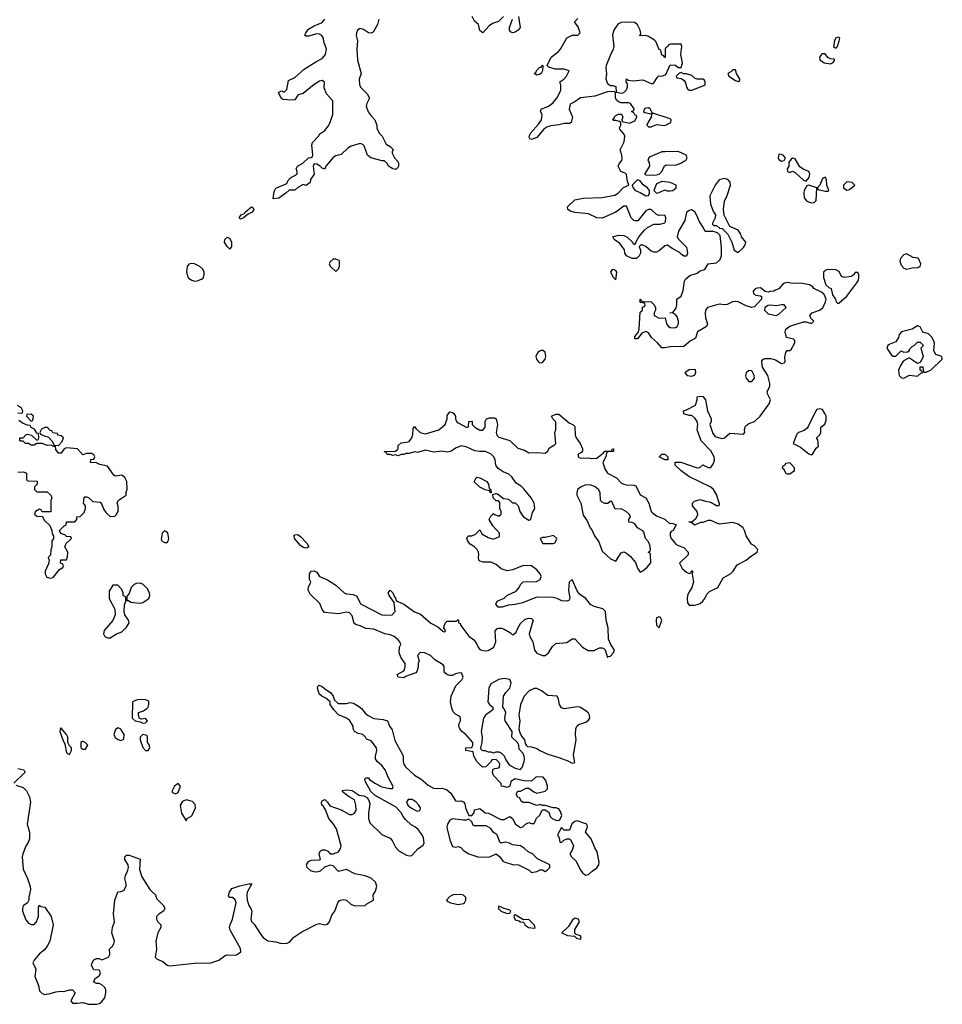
# Model space of a CAD drawing. Header units: inches. Extents: x 2601469 to 2753575, y 449403 to 582909.
# Tile 279 of 350: x 2689025 to 2695812, y 520484 to 527726. Entities that reach past the tile are written whole.
import ezdxf

# ---------------------------------------------------------------- set-up
doc = ezdxf.new("R2010")
doc.units = ezdxf.units.IN
doc.header["$MEASUREMENT"] = 0
doc.layers.add('C6582', color=7, linetype='Continuous')
doc.layers.add('C6592', color=7, linetype='Continuous')

msp = doc.modelspace()

# ---------------------------------------------------------------- linework, layer by layer
at = {"layer": 'C6582', "color": 4}
for points, elevation in [([(2689010, 524831.3), (2689046, 524834), (2689048, 524850), (2689038, 524870), (2689008.9, 524888.9)], 8), ([(2689010, 524398), (2689050, 524402), (2689070, 524394), (2689074, 524390), (2689074, 524350), (2689078, 524338), (2689090, 524334), (2689152.7, 524332.7), (2689154, 524310), (2689134, 524290), (2689134, 524270), (2689150, 524254), (2689227.3, 524252.7), (2689254, 524230), (2689262, 524210), (2689254, 524190), (2689252.7, 524107.3), (2689190, 524106), (2689182, 524122), (2689170, 524126), (2689142, 524110), (2689134, 524090), (2689150, 524074), (2689192, 524072), (2689205.4, 524045.4), (2689245.4, 524005.4), (2689262, 523970), (2689263.6, 523943.6), (2689274, 523930), (2689274, 523910), (2689262, 523890), (2689262, 523850), (2689252.7, 523827.3), (2689251.6, 523788.4), (2689234, 523770), (2689242, 523750), (2689236.9, 523723.1), (2689212, 523670), (2689212, 523650), (2689225.4, 523625.4), (2689250, 523618), (2689270, 523624.7), (2689316.4, 523683.6), (2689342, 523698), (2689346, 523710), (2689342, 523722), (2689326, 523730), (2689327.3, 523752.7), (2689370, 523754), (2689376.4, 523776.4), (2689378, 523810), (2689358, 523850), (2689367.3, 523872.7), (2689406, 523910), (2689402, 523922), (2689370, 523926), (2689356.4, 523936.4), (2689327.3, 523947.3), (2689318, 523970), (2689350, 524002), (2689366, 524010), (2689370, 524034), (2689430, 524034), (2689446, 524050), (2689446, 524070), (2689470, 524072), (2689498, 524102), (2689508.7, 524130), (2689508.7, 524150), (2689495.3, 524170), (2689498, 524210), (2689504, 524216), (2689516.9, 524216.9), (2689530, 524212), (2689563.6, 524183.6), (2689617.3, 524177.3), (2689626.4, 524166.4), (2689643.5, 524123.5), (2689659.8, 524099.8), (2689690, 524071.3), (2689724.7, 524075.3), (2689735.5, 524084.5), (2689748.7, 524110), (2689748.7, 524150), (2689742, 524170), (2689748.7, 524190), (2689808.7, 524230), (2689809, 524250), (2689816.5, 524276.5), (2689814, 524330), (2689798.9, 524358.9), (2689776, 524376), (2689730, 524368.7), (2689716.4, 524376.4), (2689670, 524442), (2689615.3, 524455.3), (2689590, 524468), (2689546, 524470), (2689547.3, 524492.7), (2689570, 524494), (2689578, 524510), (2689570, 524526), (2689556.4, 524536.4), (2689516.4, 524536.4), (2689490, 524526), (2689448.9, 524568.9), (2689370, 524578), (2689351, 524569), (2689330, 524538), (2689310, 524538), (2689290, 524566), (2689287.3, 524587.3), (2689272.7, 524587.3), (2689256.4, 524596.4), (2689230, 524595.3), (2689190, 524608.7), (2689151.6, 524608.4), (2689130, 524598), (2689110, 524598), (2689090, 524608), (2689068.4, 524608.4), (2689050, 524626), (2689030, 524626), (2689026, 524630), (2689026, 524650), (2689050, 524652), (2689070, 524672), (2689083.1, 524676.9), (2689111.3, 524671.3), (2689150, 524634), (2689162, 524638), (2689166, 524650), (2689162, 524682), (2689150, 524686), (2689134.6, 524714.6), (2689110, 524728), (2689102, 524742), (2689083.1, 524743.1), (2689050, 524755.3), (2689017.2, 524777.2)], 8), ([(2689010, 522218), (2689054, 522210), (2689059.6, 522199.6), (2689062, 522190), (2688982, 522110)], 4), ([(2688996.9, 522096.9), (2689050, 522078), (2689075.1, 522055.1), (2689097.3, 522010), (2689104.9, 521970), (2689079.3, 521810), (2689097.1, 521750), (2689098, 521702), (2689086.6, 521673.4), (2689070, 521648.7), (2689046.7, 521590), (2689043.1, 521570), (2689050, 521478), (2689082.4, 521410), (2689102, 521350), (2689104, 521330), (2689092, 521272), (2689092, 521250), (2689082, 521230), (2689050.7, 521209.3), (2689045.5, 521190), (2689046.4, 521170), (2689070, 521104.7), (2689090, 521082), (2689110, 521072), (2689130, 521072), (2689148.9, 521091.1), (2689162, 521130), (2689163.1, 521196.9), (2689167.3, 521212.7), (2689183.6, 521203.6), (2689210, 521198), (2689256, 521130), (2689270.8, 521070), (2689246, 520950), (2689230, 520918), (2689210, 520888), (2689167.1, 520852.9), (2689132, 520810), (2689122, 520790), (2689143.6, 520743.6), (2689136, 520690), (2689163.5, 520623.5), (2689170, 520584.7), (2689190, 520564.7), (2689210, 520556), (2689250, 520562.8), (2689290, 520576), (2689330, 520581), (2689350, 520578), (2689390, 520591.3), (2689414, 520590), (2689432, 520570), (2689402, 520510), (2689412.7, 520492.7), (2689450, 520492), (2689490, 520498), (2689530, 520484.4), (2689590, 520485), (2689611.3, 520490), (2689630, 520504.9), (2689650, 520530.8), (2689659.6, 520570), (2689659.3, 520590), (2689650, 520608.7), (2689630, 520628.7), (2689610, 520638), (2689590, 520638), (2689568, 520650), (2689583.1, 520676.9), (2689610, 520694), (2689618, 520710), (2689615.3, 520730), (2689610, 520735.3), (2689570, 520738), (2689554, 520770), (2689554.6, 520785.4), (2689570, 520812), (2689590, 520822), (2689610, 520822), (2689630, 520812), (2689678, 520830), (2689688, 520850), (2689686, 520890), (2689708.4, 520911.6), (2689718, 520930), (2689722, 520950), (2689702, 521010), (2689708, 521050), (2689722, 521090), (2689715.3, 521150), (2689724, 521250), (2689747.3, 521312.7), (2689770, 521314), (2689790, 521322), (2689807.3, 521352.7), (2689808, 521370), (2689799, 521410), (2689802, 521430), (2689821.2, 521470), (2689824, 521490), (2689822, 521510), (2689798, 521550), (2689798, 521570), (2689810, 521582), (2689830, 521582), (2689910, 521552), (2689904.9, 521475.1), (2689922.5, 521422.5), (2689981, 521330), (2690000, 521312.6)], 4)]:
    msp.add_lwpolyline(points, dxfattribs=dict(at, elevation=elevation))
at = {"layer": 'C6582', "color": 4, "elevation": 8}
for points in [[(2689110, 524826), (2689078, 524822), (2689074, 524810), (2689110, 524774), (2689122, 524778), (2689126, 524810)], [(2689230, 524728), (2689210, 524728), (2689185.4, 524714.6), (2689174, 524690), (2689178, 524678), (2689204.7, 524664.7), (2689236, 524656), (2689262, 524630), (2689278, 524598), (2689310, 524594), (2689336.4, 524623.6), (2689346, 524650), (2689330, 524666), (2689306, 524670), (2689302, 524682), (2689268.4, 524688.4), (2689262, 524702), (2689250, 524706)], [(2689747.3, 523567.3), (2689710, 523566), (2689683.6, 523523.6), (2689682, 523470), (2689724.7, 523390), (2689726, 523350), (2689710, 523308), (2689646.4, 523233.6), (2689642, 523210), (2689652, 523190), (2689670, 523181), (2689690, 523181), (2689738, 523210), (2689776, 523224), (2689810, 523258), (2689829, 523290), (2689824, 523310), (2689797.2, 523350), (2689793.2, 523370), (2689796.4, 523423.6), (2689806, 523450), (2689806, 523470), (2689802, 523482), (2689786, 523490), (2689786, 523510), (2689776.4, 523536.4)], [(2689910, 523582.7), (2689881.4, 523578.6), (2689867.3, 523572.7), (2689844.7, 523550), (2689830, 523506), (2689812.7, 523487.3), (2689814, 523454), (2689826, 523454), (2689842.8, 523442.8), (2689859.8, 523439.8), (2689910, 523434.8), (2689930, 523440.7), (2689974, 523470), (2689982.7, 523490), (2689979.3, 523510), (2689961.6, 523541.6), (2689930, 523574)], [(2689910, 522725.2), (2689890, 522724), (2689854, 522710), (2689852, 522590), (2689874, 522570), (2689910, 522562), (2689930, 522552), (2689950, 522554), (2689966, 522570), (2689950, 522586), (2689922, 522582), (2689907.3, 522587.3), (2689898, 522610), (2689898, 522630), (2689936.5, 522643.5), (2689960.2, 522659.8), (2689969, 522670), (2689975.3, 522690), (2689973.6, 522713.6), (2689950, 522724)], [(2689330, 522515.3), (2689325.4, 522514.6), (2689321, 522490), (2689341, 522430), (2689358, 522398), (2689370, 522334), (2689390, 522322), (2689406, 522350), (2689406, 522370), (2689390, 522386), (2689378, 522410), (2689378, 522450), (2689368.7, 522470)], [(2689750, 522518), (2689730, 522506), (2689718, 522470), (2689726.8, 522446.8), (2689750, 522431.3), (2689770, 522424.7), (2689790, 522434), (2689794, 522470), (2689770, 522508.7)], [(2689930, 522468), (2689912, 522450), (2689912, 522430), (2689930, 522374), (2689950, 522352), (2689970, 522352), (2689982, 522370), (2689976.4, 522396.4), (2689966, 522410), (2689966, 522450), (2689962, 522462)], [(2689490, 522418), (2689483.6, 522416.4), (2689474, 522410), (2689474, 522370), (2689490, 522362), (2689510, 522362), (2689526, 522390), (2689506, 522410)]]:
    msp.add_lwpolyline(points, close=True, dxfattribs=at)
at = {"layer": 'C6592', "color": 4, "elevation": 4}
for points in [[(2690000, 521312.6), (2690024.7, 521290), (2690030, 521262), (2690082, 521210), (2690092, 521190), (2690082, 521170), (2690050, 521148.7), (2690031.3, 521130), (2690031.3, 521110), (2690042, 521090), (2690062, 521070), (2690062, 521050), (2690042, 521010), (2690026.8, 520950), (2690031, 520890), (2690021, 520830), (2690036.3, 520816.3), (2690078.4, 520798.4), (2690110, 520772), (2690130, 520766.7), (2690310, 520787), (2690430, 520788.9), (2690490, 520808.7), (2690537, 520843), (2690552.2, 520847.8), (2690610, 520846), (2690623.7, 520850), (2690651.8, 520870), (2690650, 520895.3), (2690572.7, 521030), (2690569.2, 521050), (2690572, 521070), (2690590, 521111.3), (2690618.4, 521230), (2690610, 521253.2), (2690590, 521269.2), (2690566, 521270), (2690562, 521282), (2690569, 521310), (2690584.5, 521335.5), (2690643.2, 521356.8), (2690711, 521371), (2690732, 521370), (2690698.8, 521310), (2690694.8, 521290), (2690698.8, 521250), (2690710, 521212), (2690726, 521190), (2690732, 521170), (2690726, 521110), (2690730, 521094), (2690750, 521074), (2690798, 520998), (2690815.3, 520975.3), (2690850, 520951.3), (2690910, 520944), (2690950, 520930.7), (2690990, 520933), (2691010, 520940.4), (2691042.7, 520977.3), (2691101.4, 521018.6), (2691210, 521074.8), (2691230, 521078.8), (2691268.8, 521068.8), (2691290, 521074), (2691303.7, 521090), (2691320.9, 521139.1), (2691344, 521170), (2691366, 521230), (2691375.3, 521244.7), (2691386, 521250), (2691410, 521256), (2691430, 521251.3), (2691461.4, 521221.4), (2691490, 521207.7), (2691566, 521210), (2691577.5, 521222.5), (2691628, 521250), (2691626, 521290), (2691643.1, 521316.9), (2691652.9, 521352.9), (2691642, 521382), (2691610, 521412.7), (2691566, 521430), (2691490, 521444), (2691430, 521475.3), (2691370, 521462), (2691330, 521502), (2691310, 521509), (2691267.3, 521492.7), (2691235.9, 521464.1), (2691210, 521456), (2691190, 521458), (2691167, 521467), (2691139, 521490), (2691134, 521510), (2691150, 521534.8), (2691170, 521544), (2691230, 521546), (2691238, 521550), (2691229, 521590), (2691235.3, 521610), (2691250, 521621), (2691270, 521621), (2691290.6, 521610.6), (2691310, 521591.3), (2691330, 521591.3), (2691370, 521606), (2691384, 521630), (2691388.7, 521650), (2691355.5, 521775.5), (2691334, 521810), (2691299, 521850), (2691275.3, 521915.3), (2691260.4, 521940.4), (2691248, 521950), (2691244, 521970), (2691250, 521982), (2691270, 521992), (2691290, 521972), (2691305.4, 521945.4), (2691390, 521914.8), (2691450, 521881), (2691470, 521881), (2691488, 521890), (2691499, 521910), (2691497.2, 521950), (2691489, 521989), (2691448.7, 522010), (2691422, 522030), (2691398, 522050), (2691402, 522058), (2691430, 522061), (2691470, 522056), (2691522.8, 522022.8), (2691557.3, 522017.3), (2691582.8, 522002.8), (2691596.8, 521976.8), (2691599.8, 521959.8), (2691590.6, 521890), (2691590.6, 521850), (2691599.9, 521819.9), (2691690, 521733.4), (2691750, 521707.3), (2691764.9, 521690), (2691790, 521641), (2691813.2, 521613.2), (2691870, 521581), (2691890, 521576), (2691910, 521578), (2691955.3, 521630), (2691990, 521651.3), (2692001.2, 521670), (2691994.5, 521710), (2691986, 521730), (2691955.1, 521770), (2691932.3, 521790), (2691904.9, 521804.9), (2691864.2, 521844.2), (2691845.4, 521865.4), (2691831.5, 521891.5), (2691793.3, 521933.3), (2691640.9, 522020.9), (2691609.1, 522049.1), (2691565.6, 522125.6), (2691564, 522136), (2691569.2, 522150.8), (2691590, 522150.8), (2691598.8, 522138.8), (2691638, 522110), (2691690, 522084), (2691748.9, 522071.1), (2691768.4, 522071.6), (2691773.2, 522086.8), (2691737, 522150), (2691712.7, 522210), (2691690, 522241.2), (2691654, 522270), (2691642, 522290), (2691642, 522310), (2691652.7, 522350), (2691648.7, 522370), (2691610, 522422), (2691575.3, 522435.3), (2691568, 522450), (2691550, 522468), (2691515.3, 522475.3), (2691488.7, 522490), (2691478, 522510), (2691479, 522530), (2691450, 522573.2), (2691430, 522589.2), (2691370, 522614), (2691335.3, 522650), (2691309, 522690), (2691308, 522710), (2691276, 522736), (2691248, 522750), (2691229.1, 522769.1), (2691215.3, 522810), (2691218, 522822), (2691228.9, 522831.1), (2691250, 522822), (2691266, 522806), (2691314.4, 522774.4), (2691331.3, 522750), (2691341, 522721), (2691362, 522702), (2691370, 522698), (2691430, 522698), (2691455.3, 522704.7), (2691479.8, 522699.8), (2691518.4, 522678.4), (2691539.5, 522659.5), (2691565.3, 522625.3), (2691588.4, 522608.4), (2691630, 522587.3), (2691699.1, 522579.1), (2691731.3, 522570), (2691746, 522530), (2691764, 522504), (2691783.9, 522423.9), (2691842, 522322), (2691846.4, 522306.4), (2691845.5, 522270), (2691850.7, 522250), (2691863, 522230), (2691930, 522170.5), (2691979.5, 522139.5), (2692030, 522097.3), (2692070, 522074.8), (2692090, 522070.8), (2692130, 522074.8), (2692165.2, 522065.2), (2692196.8, 522036.8), (2692230, 521982), (2692250, 521978), (2692270, 521982), (2692290, 521974), (2692299.6, 521959.6), (2692304.7, 521930), (2692330, 521874), (2692350, 521874), (2692367.3, 521892.7), (2692370, 521914), (2692410, 521924.7), (2692450, 521892), (2692474, 521890), (2692563.6, 521843.6), (2692590, 521844.7), (2692630, 521864.7), (2692651.1, 521851.1), (2692672, 521810), (2692710, 521784.7), (2692726, 521790), (2692746, 521810), (2692770, 521822), (2692790, 521814), (2692810, 521814), (2692826, 521854), (2692850, 521874), (2692870, 521914), (2692890, 521914), (2692916.9, 521896.9), (2692926.4, 521866.4), (2692942, 521850), (2692970, 521838.8), (2692990, 521836), (2692998.6, 521841.4), (2693014, 521874), (2693003.2, 521903.2), (2692990, 521922), (2692970, 521928.7), (2692948.7, 521928.7), (2692894, 521946), (2692870, 521946), (2692853.6, 521953.6), (2692830, 521946), (2692770, 521969), (2692728.7, 521968.7), (2692716.4, 521976.4), (2692702, 522002), (2692690, 522008.7), (2692678, 522030), (2692688.4, 522051.6), (2692710, 522052), (2692750, 522074), (2692770, 522074), (2692806.4, 522046.4), (2692830, 522038), (2692890, 522052), (2692908, 522070), (2692908.7, 522090), (2692895.3, 522130), (2692875.3, 522155.3), (2692823.6, 522156.4), (2692790, 522126), (2692732.7, 522127.3), (2692670, 522142), (2692638, 522122), (2692631.6, 522088.4), (2692610, 522078), (2692587.3, 522087.3), (2692570, 522088), (2692568, 522108), (2692510, 522168), (2692502, 522190), (2692507.3, 522212.7), (2692520.4, 522219.6), (2692550, 522224.7), (2692555.3, 522230), (2692558, 522250), (2692550, 522266), (2692530, 522286), (2692498, 522282), (2692494, 522270), (2692454, 522230), (2692430, 522228), (2692388, 522270), (2692366, 522310), (2692362, 522342), (2692306, 522350), (2692306, 522370), (2692350, 522374), (2692358, 522390), (2692358, 522410), (2692308, 522470), (2692278, 522490), (2692262, 522510), (2692255.3, 522530), (2692258, 522550), (2692268, 522570), (2692267.3, 522587.3), (2692262, 522602), (2692230, 522618), (2692214.6, 522634.6), (2692203.1, 522663.1), (2692194, 522710), (2692199, 522750), (2692234, 522826), (2692278, 522870), (2692288, 522890), (2692276.5, 522916.5), (2692270, 522922), (2692250, 522919), (2692230, 522914), (2692210, 522902), (2692190, 522902), (2692166, 522910), (2692148.4, 522928.4), (2692148.4, 522968.4), (2692140.4, 522980.4), (2692079, 523019), (2692048, 523050), (2692006, 523070), (2691970, 523072.7), (2691952, 523050), (2691964.7, 523010), (2691956, 522990), (2691955.3, 522964.7), (2691947.1, 522932.9), (2691938.5, 522921.5), (2691863.5, 522896.5), (2691850, 522886), (2691808, 522890), (2691802, 522910), (2691850, 522938), (2691855.5, 522944.5), (2691861.2, 522970), (2691861.2, 522990), (2691832, 523032), (2691817.2, 523070), (2691819, 523110), (2691828.7, 523130), (2691821.2, 523150), (2691810, 523164), (2691779, 523190), (2691750, 523202.7), (2691710, 523209), (2691630, 523243.7), (2691570, 523249), (2691530, 523269.2), (2691497.2, 523277.2), (2691485.6, 523285.6), (2691470, 523342), (2691450, 523362.7), (2691430, 523369.2), (2691370, 523356), (2691266.3, 523366.3), (2691249.2, 523389.2), (2691232.7, 523432.7), (2691162, 523502), (2691148, 523530), (2691148.4, 523551.6), (2691166, 523590), (2691158, 523610), (2691158, 523650), (2691168, 523670), (2691190, 523672), (2691210, 523662), (2691231, 523631), (2691290, 523606), (2691350, 523566), (2691412, 523510), (2691430, 523502.8), (2691478, 523498), (2691505.4, 523485.4), (2691532, 523430), (2691690, 523348.2), (2691710, 523345.5), (2691766, 523350), (2691787.3, 523372.7), (2691779, 523439), (2691742, 523490), (2691735.3, 523510), (2691750, 523531.3), (2691770, 523512), (2691781, 523481), (2691790, 523472), (2691795.3, 523455.3), (2691806, 523446), (2691850, 523427.3), (2691930, 523370.6), (2691974, 523354), (2692050, 523286.8), (2692099.8, 523259.8), (2692134, 523234), (2692134, 523230), (2692150, 523224.7), (2692158, 523230), (2692150, 523246), (2692146, 523246), (2692147.3, 523267.3), (2692158, 523290), (2692170, 523302), (2692238, 523302), (2692250, 523314), (2692254, 523310), (2692254, 523290), (2692264.7, 523284.7), (2692271.3, 523270), (2692330, 523192), (2692364.9, 523164.9), (2692383.5, 523143.5), (2692397.3, 523110), (2692410, 523094.8), (2692422, 523090), (2692450, 523084), (2692470, 523087.3), (2692514, 523110), (2692528.7, 523150), (2692522, 523230), (2692534.6, 523245.4), (2692549.1, 523250.9), (2692570, 523251), (2692590, 523244.7), (2692636, 523216), (2692650, 523202), (2692656.4, 523203.6), (2692678, 523222), (2692689.1, 523250.9), (2692710, 523284.7), (2692743.2, 523316.8), (2692770, 523324.7), (2692790, 523322), (2692802, 523310), (2692774, 523210), (2692777.3, 523190), (2692798.8, 523150), (2692811, 523090), (2692830, 523066.8), (2692870, 523051), (2692890, 523051), (2692914, 523070), (2692944.8, 523115.2), (2692970, 523138), (2693050, 523146), (2693090, 523171.3), (2693110, 523171.3), (2693164.7, 523110), (2693207.5, 523087.5), (2693250, 523086), (2693290, 523106), (2693310, 523106), (2693321, 523101), (2693331, 523091), (2693350, 523034), (2693356.4, 523043.6), (2693370, 523046), (2693390, 523067.7), (2693401.2, 523090), (2693373.2, 523130), (2693357.2, 523170), (2693352.9, 523252.9), (2693339, 523310), (2693334.2, 523374.2), (2693314.2, 523394.2), (2693250, 523409.2), (2693224.1, 523424.1), (2693189, 523470), (2693142, 523502), (2693125.6, 523525.6), (2693090, 523608), (2693067.3, 523590), (2693062, 523530), (2693071.3, 523470), (2693064.7, 523455.3), (2693051.1, 523448.9), (2693012.9, 523452.9), (2692978, 523470), (2692950, 523476), (2692830, 523479), (2692723.5, 523436.5), (2692670, 523424), (2692620.7, 523419.3), (2692575.3, 523404.7), (2692545.2, 523405.2), (2692527.3, 523427.3), (2692538, 523450), (2692590, 523471.3), (2692608.7, 523490), (2692676.1, 523523.9), (2692699.3, 523550), (2692710, 523572), (2692729.2, 523590.8), (2692826.3, 523593.7), (2692854, 523610), (2692862, 523630), (2692853.2, 523650), (2692830, 523679), (2692789.3, 523709.3), (2692730, 523712), (2692650, 523679.3), (2692610, 523672.7), (2692566.3, 523686.3), (2692530, 523718), (2692490, 523737.2), (2692436.5, 523736.5), (2692410, 523744), (2692402, 523750), (2692399, 523770), (2692402.7, 523790), (2692399.3, 523810), (2692390, 523828.7), (2692370, 523849), (2692339, 523870), (2692321.2, 523890), (2692315.3, 523910), (2692318, 523922), (2692326, 523930), (2692350, 523931), (2692378, 523942), (2692410, 523974), (2692425.4, 523945.4), (2692470, 523918), (2692510, 523906), (2692555.3, 523924.7), (2692555.3, 523950), (2692504.7, 524004.7), (2692478, 524050), (2692490, 524074), (2692510, 524094), (2692523.6, 524083.6), (2692550, 524074), (2692566, 524090), (2692566, 524110), (2692558, 524130), (2692556.4, 524176.4), (2692547.3, 524187.3), (2692530, 524188), (2692508, 524210), (2692506, 524234), (2692530, 524242), (2692539.6, 524239.6), (2692583.6, 524203.6), (2692619.6, 524199.6), (2692650, 524174), (2692670, 524172), (2692690.9, 524150.9), (2692704.7, 524110), (2692722, 524082), (2692732, 524070), (2692770, 524044.7), (2692786, 524050), (2692798, 524102), (2692815.3, 524130), (2692808.7, 524170), (2692788, 524210), (2692734.8, 524274.8), (2692714.2, 524294.2), (2692678, 524318), (2692644.8, 524364.8), (2692622.5, 524382.5), (2692580.9, 524400.9), (2692545.6, 524425.6), (2692528.7, 524450), (2692522, 524490), (2692514, 524510), (2692494, 524530), (2692451.5, 524551.5), (2692410, 524549.3), (2692374.2, 524554.2), (2692310, 524585.2), (2692272.3, 524592.3), (2692230, 524576), (2692204.9, 524555.1), (2692190.6, 524549.4), (2692170, 524546.6), (2692130, 524552.7), (2692070, 524545.2), (2692010, 524559), (2691950, 524542), (2691930, 524548), (2691890, 524535.3), (2691864.7, 524535.3), (2691851.1, 524528.9), (2691830, 524528), (2691810, 524518), (2691790, 524526), (2691770, 524522), (2691750, 524528.7), (2691728.9, 524528.9), (2691722, 524542), (2691706, 524550), (2691790, 524552), (2691808, 524570), (2691810, 524594), (2691830, 524614), (2691870, 524618), (2691890, 524624.7), (2691909.1, 524650.9), (2691916.4, 524676.4), (2691920.4, 524719.6), (2691930, 524734), (2691939.6, 524719.6), (2691971.1, 524691.1), (2692010, 524681), (2692108, 524710), (2692155.3, 524750), (2692168.4, 524791.6), (2692170, 524814), (2692190, 524842), (2692210, 524838), (2692218, 524830), (2692231, 524810), (2692231.3, 524790), (2692238, 524770), (2692250, 524761), (2692314, 524726), (2692327.3, 524732.7), (2692329.1, 524770.9), (2692350, 524774), (2692354, 524770), (2692354, 524750), (2692372, 524730), (2692410, 524706.8), (2692432.3, 524707.7), (2692448.7, 524730), (2692448.7, 524770), (2692458, 524790), (2692482, 524798), (2692518.8, 524798.8), (2692530.9, 524790.9), (2692538.8, 524750), (2692531, 524690), (2692536, 524670), (2692550, 524656), (2692630, 524631), (2692690, 524576), (2692739.1, 524559.1), (2692770, 524541), (2692830, 524542.8), (2692890, 524538), (2692908, 524550), (2692923.1, 524576.9), (2692960.4, 524599.6), (2692968, 524610), (2692962, 524690), (2692968.7, 524710), (2692968.4, 524768.4), (2692948, 524790), (2692938, 524810), (2692970, 524824.7), (2692990, 524824.7), (2693070, 524758), (2693094, 524750), (2693110, 524734), (2693111.3, 524670), (2693118, 524650), (2693147.3, 524610), (2693166, 524570), (2693164.7, 524555.3), (2693156.9, 524543.1), (2693134, 524530), (2693134, 524510), (2693150, 524502), (2693210, 524504.7), (2693230, 524498), (2693270, 524501), (2693320.4, 524539.6), (2693330, 524554), (2693370, 524554), (2693382, 524558), (2693386, 524570), (2693394, 524570), (2693394, 524550), (2693352.7, 524547.3), (2693342, 524538), (2693338, 524510), (2693316, 524470), (2693330, 524422), (2693350, 524391.3), (2693415.5, 524355.5), (2693450, 524321), (2693470, 524311), (2693490, 524304.7), (2693543.6, 524303.6), (2693556.9, 524296.9), (2693590, 524232), (2693632, 524210), (2693652, 524170), (2693671.3, 524110), (2693679.8, 524099.8), (2693710, 524078), (2693770, 524052), (2693803.6, 524023.6), (2693830, 524022), (2693854, 524010), (2693832, 523970), (2693818, 523962), (2693811.3, 523950), (2693811.3, 523930), (2693818, 523910), (2693852, 523870), (2693870, 523858), (2693910, 523844.7), (2693942, 523810), (2693942, 523790), (2693878, 523730), (2693898, 523690), (2693930, 523662), (2693950, 523654), (2693962, 523658), (2693970, 523674), (2693974, 523670), (2693972, 523648), (2693980.7, 523590), (2693970.7, 523549.3), (2693950, 523518), (2693938.8, 523490), (2693934.8, 523470), (2693938, 523438), (2693950, 523421), (2693990, 523419.1), (2694010, 523423.8), (2694030, 523432.7), (2694051, 523450), (2694066, 523470), (2694079.3, 523500.7), (2694098.6, 523521.4), (2694162, 523550), (2694199.3, 523620.7), (2694254.3, 523650), (2694274.5, 523670), (2694304.1, 523715.9), (2694369.4, 523750), (2694401.1, 523778.9), (2694449, 523810), (2694454, 523830), (2694430, 523855.3), (2694408.7, 523870), (2694369.2, 523929.2), (2694358, 523970), (2694346, 523990), (2694310, 524016.2), (2694270, 524029.2), (2694170, 524015.3), (2694110, 524042), (2694090, 524042), (2694050, 524028), (2694032.7, 524027.3), (2693990, 524008.7), (2693970, 524026), (2693948, 524030), (2693950, 524034), (2693970, 524034), (2694000.4, 524059.6), (2694013.6, 524086.4), (2694008.7, 524110), (2693975.3, 524150), (2693975.3, 524170), (2693990, 524184.7), (2694030, 524198), (2694070, 524184.7), (2694110, 524178), (2694150, 524152), (2694170, 524154), (2694173.6, 524166.4), (2694150, 524235.3), (2694128.7, 524270), (2694110, 524288.7), (2693946.8, 524366.8), (2693890, 524408.7), (2693848, 524450), (2693848, 524472), (2693888.4, 524471.6), (2694010, 524431.3), (2694028, 524432), (2694050, 524452), (2694090, 524432), (2694110, 524432), (2694130, 524462), (2694136, 524490), (2694133.2, 524510), (2694110, 524555.3), (2694039, 524630), (2694008.9, 524708.9), (2694014, 524750), (2694008.7, 524770), (2693992.9, 524792.9), (2693970, 524814), (2693950, 524815.3), (2693910, 524828), (2693908.7, 524850), (2693930, 524856), (2693995.3, 524890), (2694009, 524930), (2694010, 524952), (2694030, 524958), (2694050, 524956), (2694071, 524930), (2694086, 524850), (2694112, 524790), (2694112, 524770), (2694102, 524750), (2694123.5, 524683.5), (2694140.7, 524660.7), (2694190, 524646), (2694208.9, 524651.1), (2694250, 524684.7), (2694350, 524678), (2694359, 524690), (2694356, 524710), (2694363.3, 524736.7), (2694390, 524757.3), (2694430, 524771.3), (2694473.2, 524810), (2694538, 524902), (2694549.2, 524930), (2694528.7, 524970), (2694524, 524990), (2694544, 525030), (2694544, 525050), (2694529.2, 525110), (2694489.5, 525170), (2694484.5, 525215.5), (2694492.5, 525227.5), (2694506, 525234), (2694550, 525235.5), (2694584.1, 525224.1), (2694630, 525198), (2694650, 525202), (2694655.3, 525210), (2694654, 525250), (2694662, 525278), (2694670, 525292), (2694690, 525292), (2694700.4, 525299.6), (2694728, 525350), (2694727.3, 525367.3), (2694716.4, 525376.4), (2694666, 525390), (2694655.3, 525430), (2694662, 525450), (2694690, 525471.3), (2694790, 525504.7), (2694810, 525504.7), (2694850, 525492), (2694868, 525510), (2694846, 525530), (2694838, 525550), (2694855.3, 525570), (2694909.6, 525590.4), (2694932.1, 525607.9), (2694953.2, 525650), (2694957.2, 525670), (2694944, 525704), (2694923.1, 525723.1), (2694868, 525750), (2694860.4, 525760.4), (2694836.4, 525776.4), (2694770, 525789.2), (2694713.7, 525786.3), (2694670, 525793.2), (2694650.8, 525789.2), (2694638, 525782), (2694610, 525746), (2694582, 525738), (2694570, 525728), (2694550, 525728.7), (2694530, 525722), (2694510, 525728), (2694473.6, 525753.6), (2694450, 525752), (2694434.4, 525745.6), (2694421, 525730), (2694422, 525710), (2694440.7, 525700.7), (2694474.8, 525694.8), (2694482, 525690), (2694482.8, 525670), (2694430, 525615.3), (2694408.9, 525608.9), (2694370, 525622), (2694311.2, 525651.2), (2694290, 525654.7), (2694268.9, 525651.1), (2694230, 525632), (2694210, 525629), (2694170, 525634.5), (2694084.7, 525610), (2694070.8, 525590), (2694067.5, 525567.5), (2694070, 525534), (2694086, 525490), (2694078, 525470), (2694011.3, 525430), (2693996.3, 525383.7), (2693958, 525362), (2693910, 525322.7), (2693810, 525319.7), (2693770, 525311.8), (2693750, 525312.7), (2693718, 525350), (2693671.6, 525390), (2693650, 525422.7), (2693630, 525432.7), (2693600.5, 525419.5), (2693570, 525379.3), (2693550, 525378), (2693550, 525396), (2693574, 525426), (2693582.7, 525450), (2693590, 525574), (2693606, 525590), (2693607.3, 525612.7), (2693622, 525618), (2693626, 525630), (2693622, 525642), (2693590, 525646), (2693590, 525672), (2693598, 525658), (2693612.7, 525652.7), (2693670, 525652), (2693690, 525632), (2693702, 525610), (2693702, 525590), (2693691.3, 525570), (2693692, 525550), (2693730, 525531), (2693772.7, 525532.7), (2693782, 525490), (2693797.3, 525470), (2693810, 525462.4), (2693830, 525458.9), (2693850, 525462.6), (2693860.7, 525470), (2693870.8, 525489.2), (2693872.6, 525510), (2693861.7, 525541.7), (2693850, 525559), (2693830, 525569), (2693808, 525570), (2693830, 525572), (2693854.2, 525605.8), (2693859.3, 525630), (2693858, 525670), (2693890, 525694), (2693905.6, 525734.4), (2693916, 525804), (2693923.2, 525816.8), (2693955.5, 525844.5), (2694010, 525861), (2694030, 525878), (2694066, 525890), (2694089.2, 525930.8), (2694150, 525938.8), (2694178.6, 525961.4), (2694189, 525990), (2694189, 526050), (2694179, 526139), (2694159, 526159), (2694130, 526168.7), (2694067.3, 526167.3), (2694056.4, 526196.4), (2694024.1, 526244.1), (2694010, 526282), (2693992.1, 526312.1), (2693967.3, 526327.3), (2693950, 526322), (2693931.1, 526308.9), (2693918.8, 526250), (2693871, 526170), (2693862, 526130), (2693871.6, 526111.6), (2693930, 526054), (2693938, 526010), (2693930, 525986), (2693910, 525988), (2693890, 526002), (2693877.5, 526017.5), (2693824.1, 526044.1), (2693790, 526068.7), (2693770, 526064), (2693730.6, 526029.4), (2693710, 526017.2), (2693690, 526017.2), (2693670, 526024), (2693630, 526059), (2693610, 526068.7), (2693592, 526068), (2693582, 526058), (2693591.1, 526031.1), (2693591.3, 526010), (2693581, 525990), (2693562, 525970), (2693530, 525969.5), (2693489.2, 525990), (2693477.2, 526010), (2693473.2, 526033.2), (2693458, 526058), (2693440.2, 526080.2), (2693398, 526110), (2693388, 526130), (2693430, 526141), (2693470, 526138), (2693491.3, 526130), (2693534, 526090), (2693538, 526078), (2693550, 526074), (2693558, 526082), (2693558, 526090), (2693579, 526130), (2693620.7, 526179.3), (2693642.5, 526197.5), (2693690, 526222), (2693736.5, 526223.5), (2693770, 526231.3), (2693777, 526243), (2693779.3, 526270), (2693770, 526288.7), (2693726.6, 526286.6), (2693710, 526292.7), (2693670, 526329.3), (2693650, 526329.3), (2693630, 526319.3), (2693573, 526247), (2693553.7, 526246.3), (2693544, 526250), (2693523.7, 526270), (2693490, 526354), (2693470, 526354), (2693410, 526309.6), (2693310, 526266), (2693270, 526269.4), (2693210, 526297.2), (2693110, 526308.7), (2693078, 526318), (2693058, 526330), (2693055.3, 526350), (2693110, 526401), (2693170, 526414.8), (2693310, 526418), (2693404, 526436), (2693428, 526450), (2693467.3, 526492.7), (2693506, 526510), (2693495.3, 526535.3), (2693488.9, 526588.9), (2693478, 526598), (2693448, 526610), (2693428.7, 526650), (2693438, 526670), (2693455.3, 526690), (2693458, 526702), (2693455.3, 526730), (2693442, 526770), (2693472.5, 526827.5), (2693477.2, 526870), (2693470, 526888), (2693440.4, 526920.4), (2693438, 526930), (2693446, 526950), (2693446, 526970), (2693438, 526978), (2693410, 526986), (2693390, 526986), (2693388, 526990), (2693398, 527002), (2693398, 527010), (2693410, 527022), (2693430, 527032), (2693451.1, 527031.1), (2693462, 527010), (2693454, 526990), (2693458, 526978), (2693510, 526966), (2693550, 526982), (2693566, 527010), (2693562, 527022), (2693550, 527026), (2693542, 527042), (2693526, 527050), (2693542, 527058), (2693546, 527070), (2693518, 527110), (2693505.4, 527114.6), (2693450, 527114), (2693430, 527122), (2693414.6, 527134.6), (2693408.4, 527151.6), (2693407.3, 527187.3), (2693398, 527198), (2693350, 527195.3), (2693255.3, 527164.7), (2693150, 527152), (2693110, 527121.2), (2693075.3, 527104.7), (2693068.3, 527068.3), (2693090.7, 527010), (2693082, 526970), (2693070, 526964), (2693030, 526962.7), (2692990, 526952), (2692933.2, 526946.8), (2692903, 526937), (2692879.8, 526920.2), (2692830, 526859.3), (2692790, 526844), (2692778, 526850), (2692774, 526870), (2692785.4, 526894.6), (2692842, 526958), (2692864, 526990), (2692868.9, 527028.9), (2692855.3, 527050), (2692858, 527062), (2692866, 527070), (2692910, 527086.8), (2692930, 527100.7), (2692950, 527117.3), (2692976, 527150), (2692999, 527190), (2693005.2, 527210), (2693004.7, 527244.7), (2692998, 527270), (2693028, 527290), (2693048, 527310), (2693066, 527350), (2693030, 527362), (2692963.1, 527363.1), (2692916.4, 527376.4), (2692906, 527390), (2692935.1, 527450), (2692986, 527490), (2693002.7, 527510), (2693050, 527592), (2693090, 527611.3), (2693130, 527612), (2693148, 527630), (2693133.6, 527673.6), (2693106, 527710), (2693130, 527734)], [(2691666, 527730), (2691658, 527690), (2691624.7, 527635.3), (2691611.6, 527628.4), (2691590, 527628.7), (2691554.8, 527654.8), (2691530, 527661.2), (2691510, 527648.7), (2691503, 527630), (2691500.7, 527610), (2691510.7, 527570.7), (2691503.8, 527510), (2691508.9, 527428.9), (2691536, 527330), (2691521, 527290), (2691524.7, 527250), (2691531.3, 527230), (2691579.9, 527179.9), (2691598, 527150), (2691578.8, 527110), (2691574.8, 527090), (2691588.1, 527048.1), (2691610, 527018), (2691638, 526990), (2691651.1, 526951.1), (2691651.3, 526930), (2691656.9, 526916.9), (2691672, 526890), (2691692, 526870), (2691722, 526810), (2691750, 526794), (2691771.6, 526771.6), (2691764.7, 526755.3), (2691765.4, 526745.4), (2691782, 526710), (2691805.4, 526685.4), (2691811.1, 526671.1), (2691811.3, 526650), (2691805.4, 526634.6), (2691790, 526624), (2691770, 526629), (2691738, 526650), (2691730, 526666), (2691708, 526688), (2691692, 526688), (2691608, 526710), (2691584, 526730), (2691558, 526798), (2691548.9, 526808.9), (2691530, 526815.3), (2691463.5, 526796.5), (2691438, 526782), (2691390, 526736), (2691350, 526726), (2691330, 526713.2), (2691276, 526650), (2691270, 526628), (2691250, 526635.3), (2691235.3, 526650), (2691210, 526664), (2691190, 526666), (2691184.7, 526650), (2691191, 526590), (2691164.7, 526550), (2691162, 526530), (2691156.9, 526523.1), (2691130, 526508), (2691110, 526514), (2691070, 526492.7), (2691050, 526473.2), (2691007.1, 526472.9), (2690982.8, 526450), (2690930, 526414.7), (2690890, 526409), (2690896.9, 526463.1), (2690910, 526487.7), (2690990, 526522), (2690998, 526542), (2691016, 526564), (2691066, 526590), (2691066, 526610), (2691058, 526630), (2691068, 526650), (2691108.4, 526671.6), (2691149.1, 526710.9), (2691170, 526712), (2691179, 526721), (2691182, 526730), (2691173.6, 526806.4), (2691178, 526822), (2691224, 526870), (2691233.2, 526886.8), (2691270, 526911.3), (2691295.5, 526944.5), (2691310, 526972), (2691329.2, 527030), (2691329.2, 527129.2), (2691281.5, 527181.5), (2691265.6, 527225.6), (2691268, 527268), (2691250, 527278), (2691230, 527274), (2691190, 527249), (2691110, 527182.7), (2691082.8, 527177.2), (2691072, 527170), (2691050, 527138), (2691030, 527135.3), (2690960.4, 527140.4), (2690948.4, 527148.4), (2690928, 527190), (2690950, 527202), (2690970, 527194), (2690990, 527214), (2691002, 527278), (2691050, 527301), (2691116.5, 527363.5), (2691203, 527417), (2691250, 527440.7), (2691275.1, 527470), (2691282.7, 527510), (2691262.7, 527562.7), (2691259, 527590), (2691248.7, 527610), (2691230, 527619.3), (2691210, 527621.2), (2691150, 527605.2), (2691130, 527604), (2691122, 527610), (2691129, 527630), (2691150, 527656), (2691190, 527681), (2691250, 527705.5), (2691269.3, 527730)], [(2692584.7, 527750), (2692547.1, 527712.9), (2692502, 527698), (2692478, 527682), (2692430.9, 527629.1), (2692410, 527646), (2692399, 527690), (2692370, 527715.3), (2692353.2, 527750)], [(2692694, 527750), (2692706, 527670), (2692692, 527650), (2692670, 527635.3), (2692650, 527629), (2692636.4, 527636.4), (2692628.7, 527650), (2692628.7, 527670), (2692649, 527730)]]:
    msp.add_lwpolyline(points, dxfattribs=at)
at = {"layer": 'C6592', "color": 4}
for points, elevation in [([(2693488.7, 527708.7), (2693450, 527705.2), (2693425.8, 527694.2), (2693394.8, 527650), (2693384.7, 527615.3), (2693394.8, 527530), (2693390.5, 527509.5), (2693370, 527469), (2693340.5, 527390), (2693336.3, 527370), (2693342, 527330), (2693337.3, 527290), (2693350, 527258), (2693370, 527242), (2693390, 527242), (2693410, 527234), (2693412.7, 527192.7), (2693450, 527186), (2693470, 527191.3), (2693489.1, 527210.9), (2693495.3, 527230), (2693495.3, 527255.3), (2693486, 527270), (2693488.4, 527291.6), (2693502, 527282), (2693536.9, 527276.9), (2693610, 527282.8), (2693670, 527256), (2693682, 527258), (2693690, 527262), (2693716.4, 527303.6), (2693727.3, 527312.7), (2693750, 527312), (2693777.2, 527322.8), (2693810, 527394), (2693850, 527392), (2693870, 527374), (2693890, 527374), (2693902, 527410), (2693888.9, 527471.1), (2693895.3, 527530), (2693890, 527546), (2693812.7, 527547.3), (2693798, 527542), (2693792, 527528), (2693778, 527522), (2693774, 527510), (2693774, 527450), (2693770, 527448), (2693762, 527462), (2693750, 527466), (2693742, 527502), (2693730, 527506), (2693705.6, 527565.6), (2693696, 527576), (2693650, 527603.7), (2693630, 527609.4), (2693587.3, 527607.3), (2693595.3, 527624.7), (2693588.7, 527650), (2693570, 527688), (2693550, 527706)], 4), ([(2695050, 527598), (2695030, 527594), (2695018.8, 527570), (2695012, 527530), (2695030, 527518), (2695042, 527530), (2695054, 527570), (2695058, 527590)], 4), ([(2694930, 527476), (2694922.8, 527470), (2694908.4, 527450), (2694911.3, 527430), (2694942, 527410), (2694990, 527402.8), (2695010, 527412), (2695022, 527430), (2695016.5, 527436.5), (2694990, 527439), (2694969.1, 527449.1), (2694950, 527475.3)], 4), ([(2692830, 527318), (2692808.7, 527330), (2692822, 527338), (2692830, 527354), (2692850, 527374), (2692862, 527378), (2692870, 527392), (2692874, 527390), (2692872, 527350), (2692862, 527330), (2692850, 527322)], 4), ([(2694290, 527358), (2694270, 527358), (2694256.9, 527343.1), (2694234, 527330), (2694242, 527310), (2694290, 527278), (2694310, 527272), (2694322, 527278), (2694322, 527290), (2694299, 527330)], 4), ([(2693890, 527338), (2693874, 527330), (2693854, 527310), (2693858, 527298), (2693890, 527294), (2693910, 527282), (2693922.8, 527262.8), (2693930.8, 527230), (2693938.5, 527218.5), (2693950, 527207.7), (2693970, 527208), (2694058, 527242), (2694068.7, 527250), (2694068.7, 527270), (2694062, 527282), (2694050, 527288.7), (2694008.9, 527288.9), (2693994.6, 527294.6), (2693970, 527315.3), (2693930, 527328.7), (2693908, 527328)], 4), ([(2693650, 527077.2), (2693630, 527075.3), (2693622, 527070), (2693614, 527050), (2693623.6, 527043.6), (2693670, 527034), (2693678, 527042), (2693662, 527070)], 4), ([(2693682, 527038), (2693672, 527028), (2693671.3, 527010), (2693647.1, 526972.9), (2693638, 526950), (2693650, 526938), (2693670, 526938.8), (2693710, 526954.8), (2693770, 526948), (2693815.3, 526970), (2693818, 526990), (2693810, 526998)], 4), ([(2693870, 526758), (2693770, 526755.3), (2693750, 526754), (2693662, 526718), (2693652, 526710), (2693644.7, 526690), (2693654.8, 526674.8), (2693658, 526650), (2693622, 526590), (2693630, 526586), (2693690, 526582.8), (2693710, 526586), (2693729.2, 526590.8), (2693748.7, 526610), (2693769, 526651), (2693781.2, 526658.8), (2693850, 526656.3), (2693888.7, 526670), (2693910, 526686), (2693926, 526690), (2693935.3, 526710), (2693928, 526730)], 4), ([(2694610, 526737.2), (2694605.3, 526710), (2694610, 526698.8), (2694630, 526686), (2694648.4, 526691.6), (2694658, 526710), (2694642, 526730), (2694630, 526736)], 4), ([(2694710, 526708), (2694699.6, 526700.4), (2694683.6, 526676.4), (2694682, 526650), (2694672, 526630), (2694674, 526610), (2694690, 526602), (2694710, 526612), (2694730, 526602), (2694790, 526546), (2694810, 526538), (2694833.6, 526566.4), (2694838, 526590), (2694830, 526608.7), (2694787.5, 526627.5), (2694764.8, 526644.8), (2694730, 526702)], 4), ([(2694950, 526568.7), (2694930, 526558), (2694911, 526509), (2694892, 526490), (2694898, 526478), (2694950, 526464.7), (2694970, 526464.7), (2694978, 526470), (2694962, 526510), (2694961.2, 526550)], 4), ([(2693570, 526548.7), (2693531.3, 526510), (2693538, 526490), (2693552, 526470), (2693590, 526456), (2693630, 526431.3), (2693650, 526434), (2693658, 526450), (2693658, 526470), (2693644, 526490), (2693611.9, 526511.9), (2693590, 526542)], 4), ([(2693750, 526535.3), (2693710, 526518), (2693691, 526470), (2693710, 526451), (2693730, 526456), (2693770, 526476), (2693788, 526468), (2693810, 526468), (2693830, 526471), (2693855.3, 526490), (2693855.3, 526510), (2693810, 526529.3)], 4), ([(2694210, 526557.2), (2694190, 526554), (2694170, 526548.7), (2694141, 526510), (2694102, 526430), (2694106.8, 526370), (2694130, 526312), (2694144.7, 526290), (2694142, 526270), (2694122, 526230), (2694122, 526222), (2694132.7, 526212.7), (2694151.6, 526211.6), (2694172.7, 526192.7), (2694191.6, 526191.6), (2694234, 526150), (2694264.7, 526090), (2694282, 526030), (2694310, 526014), (2694348.7, 526050), (2694362, 526070), (2694368, 526090), (2694335.3, 526130), (2694328.9, 526148.9), (2694310, 526178), (2694250, 526206), (2694208.4, 526288.4), (2694202, 526330), (2694208.9, 526391.1), (2694230, 526434), (2694255.1, 526510), (2694251.8, 526531.8), (2694235.3, 526550)], 4), ([(2694830, 526509), (2694816, 526504), (2694796.3, 526470), (2694793, 526450), (2694796.8, 526416.8), (2694814, 526394), (2694827.1, 526387.1), (2694850, 526378.8), (2694870, 526381), (2694884, 526396), (2694888.7, 526488.7)], 4), ([(2695110, 526533.2), (2695086, 526510), (2695084.7, 526490), (2695110, 526471.3), (2695130, 526478), (2695168, 526510), (2695148.9, 526528.9)], 4), ([(2690650, 526259.3), (2690639.3, 526270), (2690653.2, 526290), (2690679.1, 526300.9), (2690683.6, 526310), (2690729.8, 526350.2), (2690743.5, 526343.5), (2690747.7, 526330), (2690734.4, 526310), (2690704.4, 526295.6), (2690670, 526267.8)], 4), ([(2690570, 526039), (2690550, 526059.3), (2690532, 526090), (2690532.7, 526110), (2690550, 526127.3), (2690570, 526116.3), (2690582.4, 526090), (2690582.8, 526057.2)], 4), ([(2695550, 526004), (2695530, 525997.2), (2695504, 525970), (2695498.8, 525950), (2695510, 525922), (2695530, 525898), (2695550, 525891), (2695590, 525901), (2695630, 525904.7), (2695648.4, 525911.6), (2695655.3, 525930), (2695638, 525970), (2695632.9, 525972.9), (2695598, 525978)], 4), ([(2690286, 525934), (2690270, 525927), (2690256.4, 525910), (2690252.4, 525872.4), (2690259.1, 525839.1), (2690266, 525826), (2690290.3, 525810.3), (2690310, 525803.8), (2690330, 525806.4), (2690362.6, 525817.4), (2690374, 525826), (2690383, 525850), (2690383, 525870), (2690372.2, 525892.3), (2690349.4, 525910), (2690310, 525931.5)], 8), ([(2691350, 525966), (2691330, 525966), (2691310, 525946), (2691302, 525930), (2691310, 525914), (2691350, 525874), (2691370, 525894), (2691378, 525910), (2691378, 525950), (2691375.3, 525955.3)], 8), ([(2693390, 525888.7), (2693378, 525882), (2693371.3, 525870), (2693390, 525832), (2693410, 525814), (2693417.2, 525870), (2693410, 525882)], 8), ([(2694970, 525889.2), (2694954.8, 525885.2), (2694938, 525870), (2694938, 525830), (2694956, 525776), (2694976.9, 525756.9), (2694994, 525750), (2695003.5, 525703.5), (2695026, 525670), (2695031.3, 525651.3), (2695042, 525642), (2695050, 525642), (2695110, 525692), (2695184, 525790), (2695195.3, 525810), (2695198, 525830), (2695198, 525850), (2695190, 525866), (2695170, 525866), (2695162, 525850), (2695142, 525838), (2695089.3, 525829.3), (2695070, 525838), (2695054.2, 525874.2), (2695030, 525886.6)], 4), ([(2694630, 525629.4), (2694590, 525620.9), (2694547.3, 525627.3), (2694530, 525624.7), (2694506, 525610), (2694504.6, 525590), (2694530, 525563.7), (2694589.2, 525550.8), (2694610, 525560.5), (2694662.7, 525610), (2694650, 525629)], 8), ([(2695630, 525474), (2695590.6, 525449.4), (2695511.3, 525430), (2695496, 525410), (2695490.7, 525389.3), (2695470, 525358), (2695422, 525338), (2695412, 525330), (2695404.7, 525310), (2695439.6, 525259.6), (2695450, 525252), (2695470, 525252), (2695508.4, 525291.6), (2695530, 525282), (2695556.4, 525283.6), (2695568.4, 525291.6), (2695574, 525306), (2695590, 525322), (2695606, 525330), (2695630, 525354), (2695650, 525354), (2695674, 525330), (2695654, 525310), (2695672, 525250), (2695652, 525208), (2695630, 525198), (2695570, 525238), (2695563.6, 525236.4), (2695525.4, 525214.6), (2695502, 525178), (2695491.1, 525148.9), (2695496, 525110), (2695511, 525091), (2695530, 525090.8), (2695571.6, 525111.6), (2695630, 525104.7), (2695654, 525126), (2695666, 525130), (2695662, 525142), (2695648.4, 525148.4), (2695650, 525174), (2695670, 525174), (2695674, 525134), (2695692.7, 525132.7), (2695730, 525150.7), (2695812.3, 525230), (2695808, 525250), (2695764.5, 525264.5), (2695748.7, 525290), (2695755.3, 525350), (2695738, 525390), (2695710, 525415.3), (2695668.9, 525428.9), (2695648.4, 525468.4)], 4), ([(2692870, 525296), (2692850, 525289.4), (2692839.9, 525280.1), (2692830.6, 525270), (2692822.4, 525250), (2692826, 525230), (2692840.7, 525210), (2692850, 525203), (2692870, 525205.5), (2692889.5, 525230), (2692895.6, 525250), (2692890, 525282)], 8), ([(2693990, 525154.5), (2693950, 525151.5), (2693918, 525130), (2693936, 525110), (2693970, 525104.4), (2693990, 525111), (2693999.5, 525130), (2693996, 525150)], 8), ([(2694390, 525146.6), (2694368.4, 525130), (2694364.4, 525110), (2694368.2, 525090), (2694390, 525066), (2694410, 525066.4), (2694431, 525089), (2694427.3, 525110), (2694410, 525142.7)], 8), ([(2694910, 524864), (2694890, 524859), (2694881, 524850), (2694826, 524734), (2694816.9, 524723.1), (2694796, 524704), (2694754, 524690), (2694742, 524678), (2694714, 524610), (2694770, 524582), (2694830, 524532), (2694850, 524524.7), (2694858, 524530), (2694885.2, 524574.8), (2694902, 524590), (2694896.4, 524636.4), (2694886, 524650), (2694910, 524674), (2694918, 524690), (2694918, 524730), (2694948.4, 524751.6), (2694958, 524782), (2694957.2, 524810), (2694949, 524830), (2694930, 524859)], 4), ([(2693770, 524488), (2693728.4, 524511.6), (2693748.4, 524531.6), (2693770, 524531.3), (2693792, 524510), (2693794, 524490), (2693790, 524488)], 4), ([(2694690, 524466), (2694658, 524462), (2694654, 524450), (2694638, 524442), (2694634, 524430), (2694643.6, 524423.6), (2694662, 524390), (2694670, 524386), (2694690, 524386.8), (2694726, 524410), (2694726, 524430)], 4), ([(2692490, 524246), (2692482, 524262), (2692450, 524268), (2692410, 524288), (2692368, 524328), (2692383.1, 524356.9), (2692390, 524362), (2692410, 524356), (2692462, 524330), (2692474, 524310), (2692478, 524278), (2692491.6, 524271.6), (2692494, 524246)], 4), ([(2693190, 524304.5), (2693156, 524290), (2693130, 524272.7), (2693123, 524250), (2693123.8, 524230), (2693154, 524170), (2693170, 524082), (2693199.8, 524039.8), (2693221, 523990), (2693233.7, 523973.7), (2693254, 523930), (2693286.2, 523886.2), (2693310, 523818), (2693370, 523761), (2693410, 523744.7), (2693450, 523804.7), (2693470, 523811.3), (2693490, 523802.8), (2693519, 523779), (2693554.9, 523734.9), (2693570, 523692), (2693590, 523662), (2693610, 523672), (2693640.4, 523699.6), (2693667.3, 523732.7), (2693666, 523790), (2693662, 523802), (2693648, 523810), (2693662, 523818), (2693666, 523830), (2693660.4, 523860.4), (2693650, 523886), (2693628, 523910), (2693616.4, 523956.4), (2693610, 523966), (2693568.9, 523988.9), (2693550, 524018), (2693530, 524028), (2693506, 524030), (2693506, 524050), (2693518, 524070), (2693510, 524086), (2693486, 524110), (2693450, 524128), (2693406, 524126), (2693382, 524182), (2693370, 524186), (2693352, 524168), (2693330, 524168), (2693310, 524178), (2693298, 524190), (2693295.3, 524250), (2693282, 524270), (2693259, 524290), (2693230, 524303.7)], 4), ([(2690090, 523968), (2690072, 523950), (2690065.4, 523905.4), (2690074, 523890), (2690090, 523882), (2690110, 523882), (2690118, 523890), (2690122, 523910), (2690115.3, 523950), (2690110, 523958)], 8), ([(2691130, 523839), (2691110, 523845.2), (2691090, 523859.3), (2691046, 523910), (2691044, 523930), (2691050, 523938), (2691070, 523941), (2691090, 523926), (2691136.3, 523876.3), (2691152, 523850), (2691150, 523846)], 4), ([(2692952.9, 523932.9), (2692890, 523918), (2692870, 523918), (2692854, 523910), (2692872.7, 523872.7), (2692950, 523874), (2692962, 523878), (2692975.3, 523904.7), (2692973.6, 523913.6)], 4), ([(2693730, 523335.3), (2693710, 523326), (2693706, 523310), (2693710, 523274), (2693730, 523254), (2693748, 523310), (2693738, 523330)], 4), ([(2692590, 522879.6), (2692550, 522874.3), (2692490, 522841.2), (2692475.5, 522810), (2692467.7, 522710), (2692481, 522690), (2692506, 522670), (2692506, 522650), (2692450.8, 522610), (2692436.3, 522590), (2692418.8, 522490), (2692426, 522450), (2692424.7, 522410), (2692414, 522370), (2692418, 522358), (2692432, 522352), (2692448, 522352), (2692470, 522342), (2692490, 522342), (2692510, 522334), (2692530, 522342), (2692550, 522342), (2692570, 522332), (2692590, 522312), (2692602, 522282), (2692626.8, 522246.8), (2692670, 522221), (2692710, 522211.3), (2692724, 522230), (2692735.3, 522270), (2692739, 522290), (2692735.3, 522310), (2692728.9, 522328.9), (2692700.4, 522360.4), (2692698, 522390), (2692688, 522410), (2692646, 522450), (2692648, 522490), (2692597.2, 522570), (2692592.7, 522590), (2692601.2, 522630), (2692590, 522658), (2692578, 522670), (2692585.2, 522750), (2692602, 522778), (2692631, 522809), (2692639.5, 522850), (2692630, 522872.3)], 4), ([(2692810, 522808.3), (2692773, 522790), (2692735.5, 522750), (2692708, 522690), (2692696, 522610), (2692704.7, 522570), (2692698, 522510), (2692703.6, 522483.6), (2692716.9, 522456.9), (2692738, 522430), (2692743.6, 522403.6), (2692751.1, 522391.1), (2692761, 522381), (2692790, 522378), (2692830, 522364.7), (2692852, 522350), (2692910, 522324), (2692990, 522300.5), (2693056.4, 522276.4), (2693090, 522258.8), (2693110, 522262), (2693098.4, 522318.4), (2693119.6, 522430), (2693113.3, 522470), (2693115.1, 522510), (2693124, 522530), (2693137, 522543), (2693190, 522560.4), (2693210, 522573.4), (2693218.3, 522590), (2693217.4, 522610), (2693210, 522626), (2693190, 522643.7), (2693146, 522670), (2693128.4, 522671.6), (2693030, 522658), (2693010, 522665.2), (2692995.1, 522690), (2692989.3, 522729.3), (2692978, 522750), (2692910, 522754.5), (2692862.4, 522790), (2692830, 522806.2)], 4), ([(2690190, 522108), (2690164.7, 522090), (2690144.7, 522050), (2690150, 522042), (2690170, 522032), (2690190, 522042), (2690208, 522090)], 8), ([(2690250, 521988.7), (2690222.8, 521977.2), (2690206, 521950), (2690214.8, 521890), (2690250, 521834), (2690258, 521850), (2690290, 521871.3), (2690319, 521930), (2690314.8, 521954.8), (2690295.5, 521975.5)], 8), ([(2691913.2, 521990), (2691882, 521990), (2691871, 521970), (2691880.7, 521950), (2691906.7, 521926.7), (2691950, 521904.9), (2691969, 521911), (2691970, 521914), (2691972.3, 521930), (2691960.9, 521950), (2691942.7, 521970)], 4), ([(2692210, 521848), (2692190, 521838), (2692171.1, 521808.9), (2692167.3, 521790), (2692170, 521774), (2692190, 521694), (2692210, 521644.7), (2692230, 521641), (2692250, 521644.7), (2692270, 521638), (2692290, 521616), (2692330, 521591), (2692394, 521570), (2692470, 521566), (2692489.1, 521570.9), (2692530, 521592), (2692558, 521570), (2692578, 521538), (2692590, 521531.3), (2692650, 521512), (2692694, 521510), (2692774, 521470), (2692790, 521454), (2692830, 521462), (2692852.7, 521472.7), (2692870, 521474), (2692890, 521462), (2692906, 521470), (2692926, 521490), (2692926, 521510), (2692834.6, 521554.6), (2692798, 521590), (2692764.7, 521604.7), (2692738, 521630), (2692709.1, 521649.1), (2692650, 521657.2), (2692629.1, 521669.1), (2692598, 521678), (2692566, 521670), (2692558, 521678), (2692538, 521730), (2692508, 521750), (2692490, 521778), (2692456.4, 521796.4), (2692370, 521798), (2692362, 521802), (2692350, 521826), (2692330, 521846), (2692310, 521838), (2692290, 521838)], 4), ([(2693126.4, 521833.6), (2693110, 521828.7), (2693087.1, 521812.9), (2693070, 521766), (2693030, 521766), (2693010, 521786), (2692982, 521730), (2692994, 521710), (2692998, 521678), (2693010, 521674), (2693027.3, 521692.7), (2693050, 521702), (2693070, 521702), (2693076.9, 521696.9), (2693098.8, 521650), (2693090, 521618), (2693071.3, 521590), (2693084.7, 521570), (2693117.4, 521537.4), (2693150, 521470.8), (2693168.7, 521448.7), (2693190, 521434.8), (2693210, 521438.8), (2693235.9, 521464.1), (2693270, 521488.2), (2693285.2, 521510), (2693288.7, 521530), (2693273.2, 521606.8), (2693255.8, 521635.8), (2693230, 521702.7), (2693188, 521750), (2693202, 521790), (2693198, 521810)], 4), ([(2692270, 521293.2), (2692214, 521290), (2692190, 521278), (2692164.7, 521250), (2692170, 521242), (2692194, 521230), (2692250, 521219.1), (2692290, 521226), (2692298, 521230), (2692308, 521250), (2692308, 521270), (2692290, 521288)], 4), ([(2692550, 521206), (2692544.7, 521190), (2692559.8, 521179.8), (2692564.7, 521170), (2692610, 521152), (2692630, 521154), (2692638, 521170), (2692630, 521178), (2692588, 521188)], 4), ([(2692670, 521142), (2692662.8, 521137.2), (2692661, 521130), (2692670, 521106.4), (2692698.8, 521098.8), (2692704.7, 521090), (2692727.9, 521087.9), (2692738.5, 521078.5), (2692740.7, 521070), (2692766.8, 521050), (2692810, 521044.7), (2692818, 521050), (2692808.7, 521070), (2692770, 521108), (2692730, 521106)], 4), ([(2693110, 521117.2), (2693090, 521102), (2693062.8, 521057.2), (2693014, 521010), (2693054, 520990), (2693106, 520986), (2693122, 520970), (2693150, 520962.8), (2693156, 520970), (2693150, 520988), (2693118, 520998), (2693108, 521008), (2693110, 521034), (2693144, 521090), (2693135.3, 521110)], 4)]:
    msp.add_lwpolyline(points, close=True, dxfattribs=dict(at, elevation=elevation))

doc.saveas('drawing.dxf')
